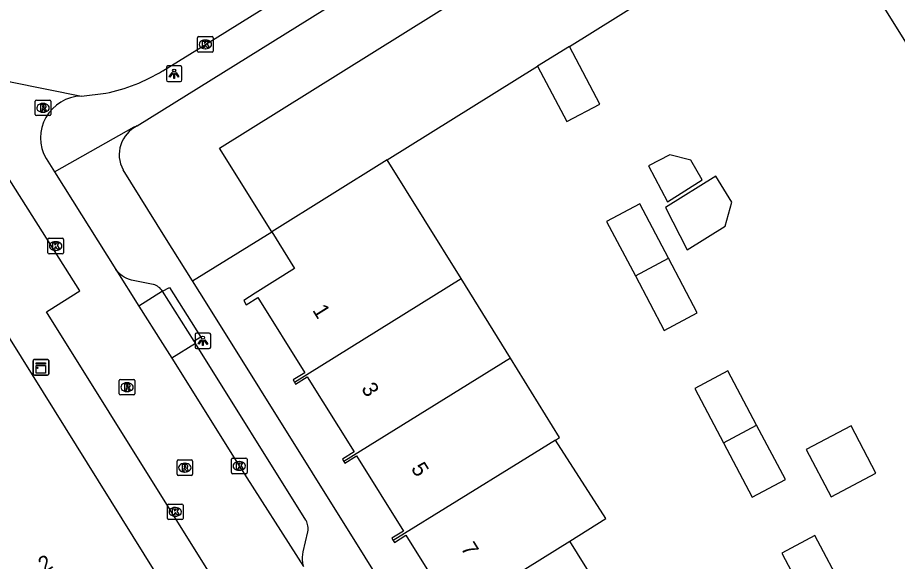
# Model space of a CAD drawing. Extents: x 158838 to 160074, y 386376 to 387776.
# Drawn here: x 159079.9 to 159136.4, y 387193.2 to 387228.1 of the extents above; entities that cross this region are included whole.
import ezdxf

# ---------------------------------------------------------------- set-up
doc = ezdxf.new("R2010")
doc.units = 0
for name, color, linetype in [('IMGEO_Groenvoorziening', 7, 'Continuous'), ('IMGEO_Kast', 7, 'Continuous'), ('IMGEO_Kolk', 7, 'Continuous'), ('IMGEO_Lichtpunt', 7, 'Continuous'), ('IMGEO_Pand', 7, 'Continuous'), ('IMGEO_Pand_nummerreeks', 7, 'Continuous'), ('IMGEO_Rijbaan_lokaal_open', 7, 'Continuous'), ('IMGEO_Rioolput', 7, 'Continuous'), ('IMGEO_Voetpad_open', 7, 'Continuous')]:
    doc.layers.add(name, color=color, linetype=linetype)

msp = doc.modelspace()

# ---------------------------------------------------------------- linework, layer by layer
at = {"layer": 'IMGEO_Groenvoorziening'}
for points in [[(159096.184, 387214.339), (159092.832, 387219.703), (159136.296, 387246.811), (159139.679, 387241.4)], [(159115.305, 387226.239), (159130.948, 387235.993)], [(159103.609, 387218.957), (159113.262, 387224.971)], [(159091.098, 387211.176), (159096.184, 387214.339)]]:
    msp.add_lwpolyline(points, dxfattribs=at)
at = {"layer": 'IMGEO_Kast'}
for p, q in [((159080.869, 387205.209), (159080.869, 387206.05)), ((159080.869, 387206.05), (159080.869, 387205.209)), ((159080.944, 387206.134), (159081.785, 387206.134)), ((159081.785, 387206.134), (159080.944, 387206.134)), ((159081.869, 387206.059), (159081.869, 387205.218)), ((159081.869, 387205.218), (159081.869, 387206.059)), ((159081.794, 387205.134), (159080.953, 387205.134)), ((159080.953, 387205.134), (159081.794, 387205.134))]:
    msp.add_line(p, q, dxfattribs=at)
for points in [[(159081.064, 387205.924), (159081.664, 387205.924), (159081.664, 387205.839), (159081.064, 387205.839), (159081.064, 387205.924)], [(159081.064, 387205.749), (159081.664, 387205.749), (159081.664, 387205.26), (159081.064, 387205.26), (159081.064, 387205.749)]]:
    msp.add_lwpolyline(points, dxfattribs=at)
msp.add_circle((159081.148, 387205.598), 0.0377, dxfattribs=at)
for centre, start, end in [((159080.947, 387206.056), 92.4484, 184.2845), ((159080.947, 387206.056), 92.4484, 184.2845), ((159081.791, 387206.056), 2.4484, 94.2845), ((159081.791, 387206.056), 2.4484, 94.2845), ((159080.947, 387205.212), 182.4484, 274.2845), ((159080.947, 387205.212), 182.4484, 274.2845), ((159081.791, 387205.212), 272.4484, 4.2845), ((159081.791, 387205.212), 272.4484, 4.2845)]:
    msp.add_arc(centre, 0.0779, start, end, dxfattribs=at)
at = {"layer": 'IMGEO_Kolk'}
for p, q in [((159091.426, 387225.939), (159091.426, 387226.791)), ((159091.501, 387226.865), (159092.353, 387226.865)), ((159091.914, 387226.645), (159091.939, 387226.645)), ((159092.427, 387226.791), (159092.427, 387225.939)), ((159091.937, 387226.085), (159091.912, 387226.085)), ((159092.353, 387225.865), (159091.501, 387225.865)), ((159081.811, 387212.991), (159081.811, 387213.843)), ((159081.886, 387213.917), (159082.738, 387213.917)), ((159082.299, 387213.697), (159082.324, 387213.697)), ((159082.812, 387213.843), (159082.812, 387212.991)), ((159082.322, 387213.137), (159082.297, 387213.137)), ((159082.738, 387212.917), (159081.886, 387212.917)), ((159093.601, 387198.87), (159093.601, 387199.722)), ((159093.676, 387199.796), (159094.528, 387199.796)), ((159094.089, 387199.576), (159094.114, 387199.576)), ((159094.602, 387199.722), (159094.602, 387198.87)), ((159094.112, 387199.016), (159094.087, 387199.016)), ((159094.528, 387198.796), (159093.676, 387198.796)), ((159089.491, 387195.921), (159089.491, 387196.773)), ((159089.566, 387196.847), (159090.418, 387196.847)), ((159090.492, 387196.773), (159090.492, 387195.921)), ((159089.979, 387196.627), (159090.004, 387196.627)), ((159090.418, 387195.847), (159089.566, 387195.847)), ((159090.002, 387196.067), (159089.977, 387196.067))]:
    msp.add_line(p, q, dxfattribs=at)
for points in [[(159091.426, 387225.939), (159091.426, 387226.791)], [(159091.501, 387226.865), (159092.353, 387226.865)], [(159092.427, 387226.791), (159092.427, 387225.939)], [(159091.747, 387226.565), (159091.87, 387226.565), (159091.87, 387226.414), (159092, 387226.565), (159092.164, 387226.565), (159092.018, 387226.414), (159092.171, 387226.165), (159092.019, 387226.165), (159091.934, 387226.329), (159091.87, 387226.262), (159091.87, 387226.165), (159091.747, 387226.165), (159091.747, 387226.565)], [(159092.353, 387225.865), (159091.501, 387225.865)], [(159081.811, 387212.991), (159081.811, 387213.843)], [(159081.886, 387213.917), (159082.738, 387213.917)], [(159082.132, 387213.617), (159082.255, 387213.617), (159082.255, 387213.466), (159082.385, 387213.617), (159082.549, 387213.617), (159082.403, 387213.466), (159082.556, 387213.217), (159082.404, 387213.217), (159082.319, 387213.381), (159082.255, 387213.314), (159082.255, 387213.217), (159082.132, 387213.217), (159082.132, 387213.617)], [(159082.812, 387213.843), (159082.812, 387212.991)], [(159082.738, 387212.917), (159081.886, 387212.917)], [(159093.601, 387198.87), (159093.601, 387199.722)], [(159093.676, 387199.796), (159094.528, 387199.796)], [(159093.922, 387199.496), (159094.045, 387199.496), (159094.045, 387199.345), (159094.175, 387199.496), (159094.339, 387199.496), (159094.193, 387199.345), (159094.346, 387199.096), (159094.194, 387199.096), (159094.109, 387199.26), (159094.045, 387199.193), (159094.045, 387199.096), (159093.922, 387199.096), (159093.922, 387199.496)], [(159094.602, 387199.722), (159094.602, 387198.87)], [(159094.528, 387198.796), (159093.676, 387198.796)], [(159089.491, 387195.921), (159089.491, 387196.773)], [(159089.566, 387196.847), (159090.418, 387196.847)], [(159090.492, 387196.773), (159090.492, 387195.921)], [(159089.812, 387196.547), (159089.935, 387196.547), (159089.935, 387196.396), (159090.065, 387196.547), (159090.229, 387196.547), (159090.083, 387196.396), (159090.236, 387196.147), (159090.084, 387196.147), (159089.999, 387196.311), (159089.935, 387196.244), (159089.935, 387196.147), (159089.812, 387196.147), (159089.812, 387196.547)], [(159090.418, 387195.847), (159089.566, 387195.847)]]:
    msp.add_lwpolyline(points, dxfattribs=at)
for centre, start, end in [((159091.503, 387226.789), 91.552, 178.448), ((159091.503, 387226.789), 91.552, 178.448), ((159092.351, 387226.789), 1.552, 88.448), ((159092.351, 387226.789), 1.552, 88.448), ((159091.503, 387225.941), 181.552, 268.448), ((159091.503, 387225.941), 181.552, 268.448), ((159092.351, 387225.941), 271.552, 358.448), ((159092.351, 387225.941), 271.552, 358.448), ((159081.888, 387213.841), 91.552, 178.448), ((159081.888, 387213.841), 91.552, 178.448), ((159082.736, 387213.841), 1.552, 88.448), ((159082.736, 387213.841), 1.552, 88.448), ((159081.888, 387212.993), 181.552, 268.448), ((159081.888, 387212.993), 181.552, 268.448), ((159082.736, 387212.993), 271.552, 358.448), ((159082.736, 387212.993), 271.552, 358.448), ((159093.678, 387199.72), 91.552, 178.448), ((159093.678, 387199.72), 91.552, 178.448), ((159094.526, 387199.72), 1.552, 88.448), ((159094.526, 387199.72), 1.552, 88.448), ((159093.678, 387198.872), 181.552, 268.448), ((159093.678, 387198.872), 181.552, 268.448), ((159094.526, 387198.872), 271.552, 358.448), ((159094.526, 387198.872), 271.552, 358.448), ((159089.568, 387196.771), 91.552, 178.448), ((159089.568, 387196.771), 91.552, 178.448), ((159090.416, 387196.771), 1.552, 88.448), ((159090.416, 387196.771), 1.552, 88.448), ((159089.568, 387195.923), 181.552, 268.448), ((159089.568, 387195.923), 181.552, 268.448), ((159090.416, 387195.923), 271.552, 358.448), ((159090.416, 387195.923), 271.552, 358.448)]:
    msp.add_arc(centre, 0.0765, start, end, dxfattribs=at)
for centre, major_axis, ratio, start_param, end_param in [((159091.913, 387226.365), (-0.387, 0.002), 0.722429, 4.712389, 7.853982), ((159091.938, 387226.365), (-0.39, 0.002), 0.717154, 1.570796, 4.712389), ((159082.298, 387213.417), (-0.387, 0.002), 0.722429, 4.712389, 7.853982), ((159082.323, 387213.417), (-0.39, 0.002), 0.717154, 1.570796, 4.712389), ((159094.088, 387199.296), (-0.387, 0.002), 0.722429, 4.712389, 7.853982), ((159094.113, 387199.296), (-0.39, 0.002), 0.717154, 1.570796, 4.712389), ((159089.978, 387196.347), (-0.387, 0.002), 0.722429, 4.712389, 7.853982), ((159090.003, 387196.347), (-0.39, 0.002), 0.717154, 1.570796, 4.712389)]:
    msp.add_ellipse(centre, major_axis=major_axis, ratio=ratio, start_param=start_param, end_param=end_param, dxfattribs=at)
at = {"layer": 'IMGEO_Lichtpunt'}
for p, q in [((159090.322, 387224.982), (159089.514, 387224.982)), ((159090.322, 387224.982), (159089.514, 387224.982)), ((159089.42, 387224.887), (159089.42, 387224.08)), ((159089.42, 387224.887), (159089.42, 387224.08)), ((159090.416, 387224.08), (159090.416, 387224.887)), ((159090.416, 387224.08), (159090.416, 387224.887)), ((159089.514, 387223.986), (159090.322, 387223.986)), ((159089.514, 387223.986), (159090.322, 387223.986)), ((159091.27, 387207.731), (159091.27, 387206.924)), ((159091.27, 387207.731), (159091.27, 387206.924)), ((159092.172, 387207.826), (159091.364, 387207.826)), ((159092.172, 387207.826), (159091.364, 387207.826)), ((159092.266, 387206.924), (159092.266, 387207.731)), ((159092.266, 387206.924), (159092.266, 387207.731)), ((159091.364, 387206.83), (159092.172, 387206.83)), ((159091.364, 387206.83), (159092.172, 387206.83))]:
    msp.add_line(p, q, dxfattribs=at)
for points in [[(159089.794, 387224.551), (159089.833, 387224.523), (159089.645, 387224.261), (159089.607, 387224.288), (159089.794, 387224.551)], [(159089.896, 387224.503), (159089.943, 387224.503), (159089.943, 387224.181), (159089.896, 387224.181), (159089.896, 387224.503)], [(159090.006, 387224.523), (159090.044, 387224.55), (159090.231, 387224.288), (159090.192, 387224.26), (159090.006, 387224.523)], [(159091.644, 387207.395), (159091.683, 387207.367), (159091.495, 387207.105), (159091.457, 387207.132), (159091.644, 387207.395)], [(159091.856, 387207.367), (159091.894, 387207.394), (159092.081, 387207.132), (159092.042, 387207.104), (159091.856, 387207.367)], [(159091.746, 387207.347), (159091.793, 387207.347), (159091.793, 387207.025), (159091.746, 387207.025), (159091.746, 387207.347)]]:
    msp.add_lwpolyline(points, dxfattribs=at)
for centre in [(159089.919, 387224.685), (159091.769, 387207.529)]:
    msp.add_circle(centre, 0.0994, dxfattribs=at)
for centre, start, end in [((159089.514, 387224.887), 90, 180), ((159089.514, 387224.887), 90, 180), ((159090.322, 387224.887), 0, 90), ((159090.322, 387224.887), 0, 90), ((159089.514, 387224.08), 180, 270), ((159089.514, 387224.08), 180, 270), ((159090.322, 387224.08), 270, 0), ((159090.322, 387224.08), 270, 360), ((159091.364, 387207.731), 90, 180), ((159091.364, 387207.731), 90, 180), ((159092.172, 387207.731), 0, 90), ((159092.172, 387207.731), 0, 90), ((159091.364, 387206.924), 180, 270), ((159091.364, 387206.924), 180, 270), ((159092.172, 387206.924), 270, 0), ((159092.172, 387206.924), 270, 360)]:
    msp.add_arc(centre, 0.0946, start, end, dxfattribs=at)
at = {"layer": 'IMGEO_Pand'}
for points in [[(159130.948, 387235.993), (159131.111, 387235.732), (159132.383, 387236.528), (159133.677, 387234.46), (159132.417, 387233.681), (159137.243, 387225.92)], [(159113.262, 387224.971), (159115.134, 387221.408), (159117.264, 387222.535), (159115.305, 387226.239)], [(159115.305, 387226.239), (159113.262, 387224.971)], [(159120.384, 387218.573), (159121.609, 387216.254), (159123.834, 387217.675), (159123.11, 387218.934), (159121.749, 387219.269), (159120.384, 387218.573)], [(159103.609, 387218.957), (159096.184, 387214.339)], [(159108.363, 387211.335), (159103.609, 387218.957)], [(159121.472, 387215.885), (159122.873, 387213.174), (159125.318, 387214.694), (159125.737, 387216.242), (159124.707, 387217.897), (159121.472, 387215.885)], [(159121.671, 387212.628), (159119.827, 387216.12), (159117.696, 387214.994), (159119.54, 387211.502)], [(159096.184, 387214.339), (159097.66, 387211.977), (159095.12, 387210.389), (159094.387, 387209.912), (159094.549, 387209.642), (159095.296, 387210.107), (159098.304, 387205.282), (159097.558, 387204.817), (159097.64, 387204.684)], [(159075.734, 387213.268), (159088.679, 387192.498)], [(159119.54, 387211.502), (159121.671, 387212.628)], [(159119.54, 387211.502), (159121.389, 387208.001), (159123.52, 387209.126), (159121.671, 387212.628)], [(159097.64, 387204.684), (159108.363, 387211.335)], [(159111.515, 387206.217), (159108.363, 387211.335)], [(159111.515, 387206.217), (159100.817, 387199.588)], [(159114.404, 387200.958), (159114.671, 387201.124), (159111.515, 387206.217)], [(159127.33, 387201.911), (159125.486, 387205.404), (159123.355, 387204.279), (159125.199, 387200.786)], [(159097.64, 387204.684), (159097.719, 387204.555), (159098.467, 387205.021), (159101.476, 387200.195), (159100.728, 387199.729), (159100.817, 387199.588)], [(159125.199, 387200.786), (159127.33, 387201.911)], [(159125.199, 387200.786), (159127.043, 387197.294), (159129.174, 387198.419), (159127.33, 387201.911)], [(159130.501, 387200.351), (159132.105, 387197.313), (159134.994, 387198.839), (159133.39, 387201.877), (159130.501, 387200.351)], [(159114.404, 387200.958), (159112.157, 387199.565), (159103.993, 387194.501)], [(159115.333, 387194.473), (159117.648, 387195.911), (159114.404, 387200.958)], [(159100.817, 387199.588), (159100.89, 387199.472), (159101.636, 387199.937), (159104.643, 387195.114), (159103.899, 387194.65), (159103.993, 387194.501)], [(159103.993, 387194.501), (159104.063, 387194.389), (159104.807, 387194.853), (159107.821, 387190.018), (159107.074, 387189.553), (159107.168, 387189.403)], [(159107.168, 387189.403), (159115.333, 387194.473)], [(159118.51, 387189.38), (159115.333, 387194.473)], [(159132.919, 387191.328), (159131.075, 387194.82), (159128.944, 387193.695), (159130.788, 387190.203)]]:
    msp.add_lwpolyline(points, dxfattribs=at)
at = {"layer": 'IMGEO_Rijbaan_lokaal_open'}
for points in [[(159089.183, 387224.671), (159091.926, 387226.365), (159108.773, 387236.856), (159125.747, 387247.436), (159129.839, 387250), (159141.038, 387257.016)], [(159073.398, 387226.312), (159077.547, 387224.476), (159079.415, 387223.97), (159083.96, 387223.039)], [(159093.699, 387190.044), (159081.72, 387209.194), (159081.898, 387209.307), (159083.855, 387210.546), (159079.058, 387218.124), (159075.02, 387224.703)], [(159083.96, 387223.039), (159085.527, 387223.232)], [(159081.692, 387219.033), (159082.229, 387218.18)], [(159082.229, 387218.18), (159086.175, 387211.919)], [(159086.175, 387211.919), (159087.662, 387209.555)], [(159087.662, 387209.555), (159089.168, 387207.161), (159089.764, 387206.209)], [(159089.764, 387206.209), (159094.097, 387199.296), (159098.23, 387192.847)]]:
    msp.add_lwpolyline(points, dxfattribs=at)
for centre, radius, start, end in [((159083.265, 387234.342), 11.338, 281.5066, 301.4626), ((159084.02, 387220.36), 2.68, 91.2828, 209.6844)]:
    msp.add_arc(centre, radius, start, end, dxfattribs=at)
at = {"layer": 'IMGEO_Rioolput'}
for p, q in [((159080.999, 387221.864), (159080.999, 387222.716)), ((159081.074, 387222.79), (159081.926, 387222.79)), ((159082, 387222.716), (159082, 387221.864)), ((159081.487, 387222.57), (159081.512, 387222.57)), ((159081.926, 387221.79), (159081.074, 387221.79)), ((159081.51, 387222.01), (159081.485, 387222.01)), ((159086.397, 387203.927), (159086.397, 387204.779)), ((159086.472, 387204.853), (159087.324, 387204.853)), ((159086.885, 387204.633), (159086.91, 387204.633)), ((159087.398, 387204.779), (159087.398, 387203.927)), ((159086.908, 387204.073), (159086.883, 387204.073)), ((159087.324, 387203.853), (159086.472, 387203.853)), ((159090.104, 387198.758), (159090.104, 387199.61)), ((159090.179, 387199.684), (159091.031, 387199.684)), ((159091.105, 387199.61), (159091.105, 387198.758)), ((159090.615, 387198.904), (159090.59, 387198.904)), ((159090.592, 387199.464), (159090.617, 387199.464)), ((159091.031, 387198.684), (159090.179, 387198.684))]:
    msp.add_line(p, q, dxfattribs=at)
for points in [[(159080.999, 387221.864), (159080.999, 387222.716)], [(159081.074, 387222.79), (159081.926, 387222.79)], [(159082, 387222.716), (159082, 387221.864)], [(159081.588, 387222.488), (159081.336, 387222.49), (159081.336, 387222.09)], [(159081.336, 387222.09), (159081.46, 387222.09), (159081.46, 387222.252), (159081.471, 387222.252)], [(159081.514, 387222.409), (159081.46, 387222.409), (159081.46, 387222.328)], [(159081.46, 387222.328), (159081.512, 387222.328)], [(159081.518, 387222.223), (159081.589, 387222.09), (159081.729, 387222.09), (159081.664, 387222.216)], [(159081.926, 387221.79), (159081.074, 387221.79)], [(159086.397, 387203.927), (159086.397, 387204.779)], [(159086.472, 387204.853), (159087.324, 387204.853)], [(159087.398, 387204.779), (159087.398, 387203.927)], [(159086.986, 387204.551), (159086.734, 387204.553), (159086.734, 387204.153)], [(159086.734, 387204.153), (159086.858, 387204.153), (159086.858, 387204.315), (159086.869, 387204.315)], [(159086.912, 387204.472), (159086.858, 387204.472), (159086.858, 387204.391)], [(159086.858, 387204.391), (159086.91, 387204.391)], [(159086.916, 387204.286), (159086.987, 387204.153), (159087.127, 387204.153), (159087.062, 387204.279)], [(159087.324, 387203.853), (159086.472, 387203.853)], [(159090.104, 387198.758), (159090.104, 387199.61)], [(159090.179, 387199.684), (159091.031, 387199.684)], [(159091.105, 387199.61), (159091.105, 387198.758)], [(159090.693, 387199.382), (159090.441, 387199.384), (159090.441, 387198.984)], [(159090.441, 387198.984), (159090.565, 387198.984), (159090.565, 387199.146), (159090.576, 387199.146)], [(159090.619, 387199.303), (159090.565, 387199.303), (159090.565, 387199.222)], [(159090.565, 387199.222), (159090.617, 387199.222)], [(159090.623, 387199.117), (159090.694, 387198.984), (159090.834, 387198.984), (159090.769, 387199.11)], [(159091.031, 387198.684), (159090.179, 387198.684)]]:
    msp.add_lwpolyline(points, dxfattribs=at)
for centre, radius, start, end in [((159081.076, 387222.714), 0.0765, 91.552, 178.448), ((159081.076, 387222.714), 0.0765, 91.552, 178.448), ((159081.924, 387222.714), 0.0765, 1.552, 88.448), ((159081.924, 387222.714), 0.0765, 1.552, 88.448), ((159081.47, 387222.199), 0.0533, 26.0293, 88.6989), ((159081.496, 387222.517), 0.19, 274.7715, 282.9687), ((159081.52, 387222.313), 0.0964, 77.0061, 93.1865), ((159081.534, 387222.37), 0.0378, 276.6634, 79.6772), ((159081.587, 387222.378), 0.109, 350.3612, 89.416), ((159081.585, 387222.378), 0.112, 277.5842, 350.9817), ((159081.569, 387222.163), 0.108, 29.5134, 73.7905), ((159081.076, 387221.866), 0.0765, 181.552, 268.448), ((159081.076, 387221.866), 0.0765, 181.552, 268.448), ((159081.924, 387221.866), 0.0765, 271.552, 358.448), ((159081.924, 387221.866), 0.0765, 271.552, 358.448), ((159086.474, 387204.777), 0.0765, 91.552, 178.448), ((159086.474, 387204.777), 0.0765, 91.552, 178.448), ((159087.322, 387204.777), 0.0765, 1.552, 88.448), ((159087.322, 387204.777), 0.0765, 1.552, 88.448), ((159086.868, 387204.262), 0.0533, 26.0293, 88.6989), ((159086.894, 387204.58), 0.19, 274.7715, 282.9687), ((159086.918, 387204.376), 0.0964, 77.0061, 93.1865), ((159086.932, 387204.433), 0.0378, 276.6634, 79.6772), ((159086.985, 387204.441), 0.109, 350.3612, 89.416), ((159086.983, 387204.441), 0.112, 277.5842, 350.9817), ((159086.967, 387204.226), 0.108, 29.5134, 73.7905), ((159086.474, 387203.929), 0.0765, 181.552, 268.448), ((159086.474, 387203.929), 0.0765, 181.552, 268.448), ((159087.322, 387203.929), 0.0765, 271.552, 358.448), ((159087.322, 387203.929), 0.0765, 271.552, 358.448), ((159090.181, 387199.608), 0.0765, 91.552, 178.448), ((159090.181, 387199.608), 0.0765, 91.552, 178.448), ((159091.029, 387199.608), 0.0765, 1.552, 88.448), ((159091.029, 387199.608), 0.0765, 1.552, 88.448), ((159090.575, 387199.093), 0.0533, 26.0293, 88.6989), ((159090.601, 387199.411), 0.19, 274.7715, 282.9687), ((159090.625, 387199.207), 0.0964, 77.0061, 93.1865), ((159090.639, 387199.264), 0.0378, 276.6634, 79.6772), ((159090.692, 387199.272), 0.109, 350.3612, 89.416), ((159090.69, 387199.272), 0.112, 277.5842, 350.9817), ((159090.674, 387199.057), 0.108, 29.5134, 73.7905), ((159090.181, 387198.76), 0.0765, 181.552, 268.448), ((159090.181, 387198.76), 0.0765, 181.552, 268.448), ((159091.029, 387198.76), 0.0765, 271.552, 358.448), ((159091.029, 387198.76), 0.0765, 271.552, 358.448)]:
    msp.add_arc(centre, radius, start, end, dxfattribs=at)
for centre, major_axis, ratio, start_param, end_param in [((159081.486, 387222.29), (-0.387, 0.002), 0.722429, 4.712389, 7.853982), ((159081.511, 387222.29), (-0.39, 0.002), 0.717154, 1.570796, 4.712389), ((159086.884, 387204.353), (-0.387, 0.002), 0.722429, 4.712389, 7.853982), ((159086.909, 387204.353), (-0.39, 0.002), 0.717154, 1.570796, 4.712389), ((159090.591, 387199.184), (-0.387, 0.002), 0.722429, 4.712389, 7.853982), ((159090.616, 387199.184), (-0.39, 0.002), 0.717154, 1.570796, 4.712389)]:
    msp.add_ellipse(centre, major_axis=major_axis, ratio=ratio, start_param=start_param, end_param=end_param, dxfattribs=at)
at = {"layer": 'IMGEO_Voetpad_open'}
for points in [[(159087.554, 387221.126), (159109.893, 387235.05), (159133.853, 387250), (159140.03, 387253.854)], [(159082.229, 387218.18), (159087.359, 387221.064), (159087.554, 387221.126)], [(159091.098, 387211.176), (159089.329, 387214.01), (159086.64, 387218.318)], [(159089.182, 387210.511), (159089.127, 387210.587), (159089.065, 387210.658), (159088.998, 387210.723), (159088.925, 387210.782), (159088.846, 387210.834), (159088.764, 387210.878), (159088.678, 387210.916), (159088.589, 387210.945), (159088.578, 387210.948), (159087.174, 387211.229), (159087.125, 387211.241), (159086.983, 387211.286), (159086.845, 387211.344), (159086.714, 387211.413), (159086.589, 387211.494), (159086.471, 387211.586), (159086.363, 387211.688), (159086.264, 387211.799), (159086.175, 387211.919)], [(159121.887, 387161.898), (159105.563, 387188.033), (159092.033, 387209.677), (159091.098, 387211.176)], [(159089.182, 387210.511), (159087.662, 387209.555)], [(159089.182, 387210.511), (159089.632, 387210.764), (159091.637, 387207.563), (159091.214, 387207.298)], [(159091.214, 387207.298), (159090.799, 387207.946), (159089.182, 387210.511)], [(159091.296, 387207.167), (159089.764, 387206.209)], [(159091.296, 387207.167), (159091.214, 387207.298)], [(159098.23, 387192.847), (159098.213, 387192.914), (159098.181, 387193.085), (159098.165, 387193.259), (159098.164, 387193.433), (159098.179, 387193.607), (159098.209, 387193.779), (159098.503, 387195.075), (159098.518, 387195.167), (159098.524, 387195.259), (159098.522, 387195.352), (159098.512, 387195.444), (159098.493, 387195.535), (159098.467, 387195.624), (159098.433, 387195.71), (159098.391, 387195.792), (159098.373, 387195.823), (159091.296, 387207.167)]]:
    msp.add_lwpolyline(points, dxfattribs=at)
msp.add_arc((159088.417, 387219.292), 2.026, 115.2003, 208.7397, dxfattribs=at)

# ---------------------------------------------------------------- texts
at = {"layer": 'IMGEO_Pand_nummerreeks'}
for s, rotation, p in [('1', 301.9424, (159098.771, 387209.296)), ('3', 301.9424, (159101.907, 387204.268)), ('5', 301.9422, (159105.102, 387199.141)), ('7', 301.9422, (159108.298, 387194.015)), ('2', 31.2803, (159081.576, 387192.422))]:
    msp.add_text(s, height=1, rotation=rotation, dxfattribs=at).set_placement(p)

doc.saveas('drawing.dxf')
